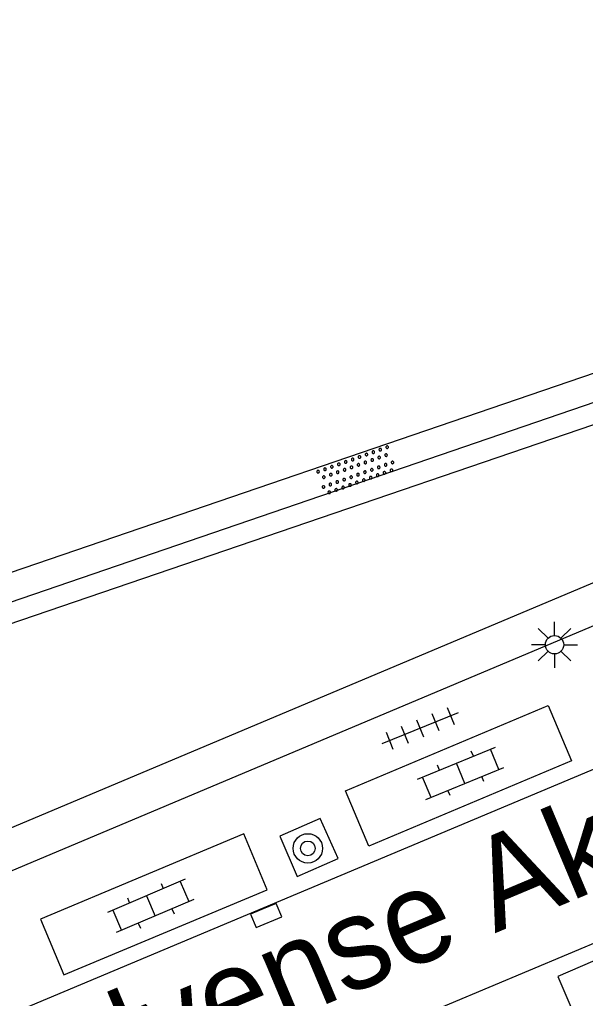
# Model space of a CAD drawing. Extents: x 132994 to 136000, y 393499 to 395512.
# Drawn here: x 134436.24 to 134451.68, y 394892.1 to 394918.78 of the extents above; entities that cross this region are included whole.
import ezdxf

# ---------------------------------------------------------------- set-up
doc = ezdxf.new("R2010")
doc.units = 0
for name, color, linetype in [('gg-anno-openbare ruimte label', 7, 'Continuous'), ('gg-bbg-onder overbouw', 7, 'Continuous'), ('gg-bbg-pand overbouw', 7, 'Continuous'), ('gg-knt-verharding', 7, 'Continuous'), ('gg-knt-verharding nz', 7, 'Continuous'), ('gt-symb-boom', 7, 'Continuous'), ('gt-symb-klinker verharding', 7, 'Continuous'), ('gt-symb-kolk', 7, 'Continuous'), ('gt-symb-lichtmast', 7, 'Continuous'), ('gt-symb-overige verharding', 7, 'Continuous'), ('gt-symb-tegel verharding', 7, 'Continuous')]:
    doc.layers.add(name, color=color, linetype=linetype)

# ---------------------------------------------------------------- blocks, each defined once
blk = doc.blocks.new('gt0-OVH')
at = {"layer": 'gt-symb-overige verharding'}
for points in [[(-0.972, 0.298), (-0.967, 0.308), (-0.965, 0.319), (-0.966, 0.33), (-0.971, 0.34), (-0.978, 0.348), (-0.988, 0.353), (-0.999, 0.355), (-1.01, 0.354), (-1.02, 0.349), (-1.028, 0.342), (-1.033, 0.332), (-1.035, 0.321), (-1.034, 0.31), (-1.029, 0.3), (-1.022, 0.292), (-1.012, 0.287), (-1.001, 0.285), (-0.99, 0.286), (-0.98, 0.291)], [(-0.772, 0.298), (-0.767, 0.308), (-0.765, 0.319), (-0.766, 0.33), (-0.771, 0.34), (-0.778, 0.348), (-0.788, 0.353), (-0.799, 0.355), (-0.81, 0.354), (-0.82, 0.349), (-0.828, 0.342), (-0.833, 0.332), (-0.835, 0.321), (-0.834, 0.31), (-0.829, 0.3), (-0.822, 0.292), (-0.812, 0.287), (-0.801, 0.285), (-0.79, 0.286), (-0.78, 0.291)], [(-0.572, 0.298), (-0.567, 0.308), (-0.565, 0.319), (-0.566, 0.33), (-0.571, 0.34), (-0.578, 0.348), (-0.588, 0.353), (-0.599, 0.355), (-0.61, 0.354), (-0.62, 0.349), (-0.628, 0.342), (-0.633, 0.332), (-0.635, 0.321), (-0.634, 0.31), (-0.629, 0.3), (-0.622, 0.292), (-0.612, 0.287), (-0.601, 0.285), (-0.59, 0.286), (-0.58, 0.291)], [(-0.372, 0.298), (-0.367, 0.308), (-0.365, 0.319), (-0.366, 0.33), (-0.371, 0.34), (-0.378, 0.348), (-0.388, 0.353), (-0.399, 0.355), (-0.41, 0.354), (-0.42, 0.349), (-0.428, 0.342), (-0.433, 0.332), (-0.435, 0.321), (-0.434, 0.31), (-0.429, 0.3), (-0.422, 0.292), (-0.412, 0.287), (-0.401, 0.285), (-0.39, 0.286), (-0.38, 0.291)], [(-0.172, 0.298), (-0.167, 0.308), (-0.165, 0.319), (-0.166, 0.33), (-0.171, 0.34), (-0.178, 0.348), (-0.188, 0.353), (-0.199, 0.355), (-0.21, 0.354), (-0.22, 0.349), (-0.228, 0.342), (-0.233, 0.332), (-0.235, 0.321), (-0.234, 0.31), (-0.229, 0.3), (-0.222, 0.292), (-0.212, 0.287), (-0.201, 0.285), (-0.19, 0.286), (-0.18, 0.291)], [(0.028, 0.298), (0.033, 0.308), (0.035, 0.319), (0.034, 0.33), (0.029, 0.34), (0.022, 0.348), (0.012, 0.353), (0.001, 0.355), (-0.01, 0.354), (-0.02, 0.349), (-0.028, 0.342), (-0.033, 0.332), (-0.035, 0.321), (-0.034, 0.31), (-0.029, 0.3), (-0.022, 0.292), (-0.012, 0.287), (-0.001, 0.285), (0.01, 0.286), (0.02, 0.291)], [(0.228, 0.298), (0.233, 0.308), (0.235, 0.319), (0.234, 0.33), (0.229, 0.34), (0.222, 0.348), (0.212, 0.353), (0.201, 0.355), (0.19, 0.354), (0.18, 0.349), (0.172, 0.342), (0.167, 0.332), (0.165, 0.321), (0.166, 0.31), (0.171, 0.3), (0.178, 0.292), (0.188, 0.287), (0.199, 0.285), (0.21, 0.286), (0.22, 0.291)], [(0.428, 0.298), (0.433, 0.308), (0.435, 0.319), (0.434, 0.33), (0.429, 0.34), (0.422, 0.348), (0.412, 0.353), (0.401, 0.355), (0.39, 0.354), (0.38, 0.349), (0.372, 0.342), (0.367, 0.332), (0.365, 0.321), (0.366, 0.31), (0.371, 0.3), (0.378, 0.292), (0.388, 0.287), (0.399, 0.285), (0.41, 0.286), (0.42, 0.291)], [(0.628, 0.298), (0.633, 0.308), (0.635, 0.319), (0.634, 0.33), (0.629, 0.34), (0.622, 0.348), (0.612, 0.353), (0.601, 0.355), (0.59, 0.354), (0.58, 0.349), (0.572, 0.342), (0.567, 0.332), (0.565, 0.321), (0.566, 0.31), (0.571, 0.3), (0.578, 0.292), (0.588, 0.287), (0.599, 0.285), (0.61, 0.286), (0.62, 0.291)], [(0.828, 0.298), (0.833, 0.308), (0.835, 0.319), (0.834, 0.33), (0.829, 0.34), (0.822, 0.348), (0.812, 0.353), (0.801, 0.355), (0.79, 0.354), (0.78, 0.349), (0.772, 0.342), (0.767, 0.332), (0.765, 0.321), (0.766, 0.31), (0.771, 0.3), (0.778, 0.292), (0.788, 0.287), (0.799, 0.285), (0.81, 0.286), (0.82, 0.291)], [(1.028, 0.298), (1.033, 0.308), (1.035, 0.319), (1.034, 0.33), (1.029, 0.34), (1.022, 0.348), (1.012, 0.353), (1.001, 0.355), (0.99, 0.354), (0.98, 0.349), (0.972, 0.342), (0.967, 0.332), (0.965, 0.321), (0.966, 0.31), (0.971, 0.3), (0.978, 0.292), (0.988, 0.287), (0.999, 0.285), (1.01, 0.286), (1.02, 0.291)], [(-0.872, 0.106), (-0.867, 0.116), (-0.865, 0.126), (-0.866, 0.137), (-0.871, 0.147), (-0.878, 0.156), (-0.888, 0.161), (-0.899, 0.163), (-0.91, 0.162), (-0.92, 0.157), (-0.928, 0.15), (-0.933, 0.14), (-0.935, 0.129), (-0.934, 0.118), (-0.929, 0.108), (-0.922, 0.1), (-0.912, 0.095), (-0.901, 0.092), (-0.89, 0.094), (-0.88, 0.098)], [(-0.672, 0.106), (-0.667, 0.116), (-0.665, 0.126), (-0.666, 0.137), (-0.671, 0.147), (-0.678, 0.156), (-0.688, 0.161), (-0.699, 0.163), (-0.71, 0.162), (-0.72, 0.157), (-0.728, 0.15), (-0.733, 0.14), (-0.735, 0.129), (-0.734, 0.118), (-0.729, 0.108), (-0.722, 0.1), (-0.712, 0.095), (-0.701, 0.092), (-0.69, 0.094), (-0.68, 0.098)], [(-0.472, 0.106), (-0.467, 0.116), (-0.465, 0.126), (-0.466, 0.137), (-0.471, 0.147), (-0.478, 0.156), (-0.488, 0.161), (-0.499, 0.163), (-0.51, 0.162), (-0.52, 0.157), (-0.528, 0.15), (-0.533, 0.14), (-0.535, 0.129), (-0.534, 0.118), (-0.529, 0.108), (-0.522, 0.1), (-0.512, 0.095), (-0.501, 0.092), (-0.49, 0.094), (-0.48, 0.098)], [(-0.272, 0.106), (-0.267, 0.116), (-0.265, 0.126), (-0.266, 0.137), (-0.271, 0.147), (-0.278, 0.156), (-0.288, 0.161), (-0.299, 0.163), (-0.31, 0.162), (-0.32, 0.157), (-0.328, 0.15), (-0.333, 0.14), (-0.335, 0.129), (-0.334, 0.118), (-0.329, 0.108), (-0.322, 0.1), (-0.312, 0.095), (-0.301, 0.092), (-0.29, 0.094), (-0.28, 0.098)], [(-0.072, 0.106), (-0.067, 0.116), (-0.065, 0.126), (-0.066, 0.137), (-0.071, 0.147), (-0.078, 0.156), (-0.088, 0.161), (-0.099, 0.163), (-0.11, 0.162), (-0.12, 0.157), (-0.128, 0.15), (-0.133, 0.14), (-0.135, 0.129), (-0.134, 0.118), (-0.129, 0.108), (-0.122, 0.1), (-0.112, 0.095), (-0.101, 0.092), (-0.09, 0.094), (-0.08, 0.098)], [(0.128, 0.106), (0.133, 0.116), (0.135, 0.126), (0.134, 0.137), (0.129, 0.147), (0.122, 0.156), (0.112, 0.161), (0.101, 0.163), (0.09, 0.162), (0.08, 0.157), (0.072, 0.15), (0.067, 0.14), (0.065, 0.129), (0.066, 0.118), (0.071, 0.108), (0.078, 0.1), (0.088, 0.095), (0.099, 0.092), (0.11, 0.094), (0.12, 0.098)], [(0.328, 0.106), (0.333, 0.116), (0.335, 0.126), (0.334, 0.137), (0.329, 0.147), (0.322, 0.156), (0.312, 0.161), (0.301, 0.163), (0.29, 0.162), (0.28, 0.157), (0.272, 0.15), (0.267, 0.14), (0.265, 0.129), (0.266, 0.118), (0.271, 0.108), (0.278, 0.1), (0.288, 0.095), (0.299, 0.092), (0.31, 0.094), (0.32, 0.098)], [(0.528, 0.106), (0.533, 0.116), (0.535, 0.126), (0.534, 0.137), (0.529, 0.147), (0.522, 0.156), (0.512, 0.161), (0.501, 0.163), (0.49, 0.162), (0.48, 0.157), (0.472, 0.15), (0.467, 0.14), (0.465, 0.129), (0.466, 0.118), (0.471, 0.108), (0.478, 0.1), (0.488, 0.095), (0.499, 0.092), (0.51, 0.094), (0.52, 0.098)], [(0.728, 0.106), (0.733, 0.116), (0.735, 0.126), (0.734, 0.137), (0.729, 0.147), (0.722, 0.156), (0.712, 0.161), (0.701, 0.163), (0.69, 0.162), (0.68, 0.157), (0.672, 0.15), (0.667, 0.14), (0.665, 0.129), (0.666, 0.118), (0.671, 0.108), (0.678, 0.1), (0.688, 0.095), (0.699, 0.092), (0.71, 0.094), (0.72, 0.098)], [(0.928, 0.106), (0.933, 0.116), (0.935, 0.126), (0.934, 0.137), (0.929, 0.147), (0.922, 0.156), (0.912, 0.161), (0.901, 0.163), (0.89, 0.162), (0.88, 0.157), (0.872, 0.15), (0.867, 0.14), (0.865, 0.129), (0.866, 0.118), (0.871, 0.108), (0.878, 0.1), (0.888, 0.095), (0.899, 0.092), (0.91, 0.094), (0.92, 0.098)], [(-0.972, -0.142), (-0.967, -0.132), (-0.965, -0.121), (-0.966, -0.11), (-0.971, -0.1), (-0.978, -0.092), (-0.988, -0.087), (-0.999, -0.085), (-1.01, -0.086), (-1.02, -0.091), (-1.028, -0.098), (-1.033, -0.108), (-1.035, -0.119), (-1.034, -0.13), (-1.029, -0.14), (-1.022, -0.148), (-1.012, -0.153), (-1.001, -0.155), (-0.99, -0.154), (-0.98, -0.149)], [(-0.772, -0.142), (-0.767, -0.132), (-0.765, -0.121), (-0.766, -0.11), (-0.771, -0.1), (-0.778, -0.092), (-0.788, -0.087), (-0.799, -0.085), (-0.81, -0.086), (-0.82, -0.091), (-0.828, -0.098), (-0.833, -0.108), (-0.835, -0.119), (-0.834, -0.13), (-0.829, -0.14), (-0.822, -0.148), (-0.812, -0.153), (-0.801, -0.155), (-0.79, -0.154), (-0.78, -0.149)], [(-0.572, -0.142), (-0.567, -0.132), (-0.565, -0.121), (-0.566, -0.11), (-0.571, -0.1), (-0.578, -0.092), (-0.588, -0.087), (-0.599, -0.085), (-0.61, -0.086), (-0.62, -0.091), (-0.628, -0.098), (-0.633, -0.108), (-0.635, -0.119), (-0.634, -0.13), (-0.629, -0.14), (-0.622, -0.148), (-0.612, -0.153), (-0.601, -0.155), (-0.59, -0.154), (-0.58, -0.149)], [(-0.372, -0.142), (-0.367, -0.132), (-0.365, -0.121), (-0.366, -0.11), (-0.371, -0.1), (-0.378, -0.092), (-0.388, -0.087), (-0.399, -0.085), (-0.41, -0.086), (-0.42, -0.091), (-0.428, -0.098), (-0.433, -0.108), (-0.435, -0.119), (-0.434, -0.13), (-0.429, -0.14), (-0.422, -0.148), (-0.412, -0.153), (-0.401, -0.155), (-0.39, -0.154), (-0.38, -0.149)], [(-0.172, -0.142), (-0.167, -0.132), (-0.165, -0.121), (-0.166, -0.11), (-0.171, -0.1), (-0.178, -0.092), (-0.188, -0.087), (-0.199, -0.085), (-0.21, -0.086), (-0.22, -0.091), (-0.228, -0.098), (-0.233, -0.108), (-0.235, -0.119), (-0.234, -0.13), (-0.229, -0.14), (-0.222, -0.148), (-0.212, -0.153), (-0.201, -0.155), (-0.19, -0.154), (-0.18, -0.149)], [(0.028, -0.142), (0.033, -0.132), (0.035, -0.121), (0.034, -0.11), (0.029, -0.1), (0.022, -0.092), (0.012, -0.087), (0.001, -0.085), (-0.01, -0.086), (-0.02, -0.091), (-0.028, -0.098), (-0.033, -0.108), (-0.035, -0.119), (-0.034, -0.13), (-0.029, -0.14), (-0.022, -0.148), (-0.012, -0.153), (-0.001, -0.155), (0.01, -0.154), (0.02, -0.149)], [(0.228, -0.142), (0.233, -0.132), (0.235, -0.121), (0.234, -0.11), (0.229, -0.1), (0.222, -0.092), (0.212, -0.087), (0.201, -0.085), (0.19, -0.086), (0.18, -0.091), (0.172, -0.098), (0.167, -0.108), (0.165, -0.119), (0.166, -0.13), (0.171, -0.14), (0.178, -0.148), (0.188, -0.153), (0.199, -0.155), (0.21, -0.154), (0.22, -0.149)], [(0.428, -0.142), (0.433, -0.132), (0.435, -0.121), (0.434, -0.11), (0.429, -0.1), (0.422, -0.092), (0.412, -0.087), (0.401, -0.085), (0.39, -0.086), (0.38, -0.091), (0.372, -0.098), (0.367, -0.108), (0.365, -0.119), (0.366, -0.13), (0.371, -0.14), (0.378, -0.148), (0.388, -0.153), (0.399, -0.155), (0.41, -0.154), (0.42, -0.149)], [(0.628, -0.142), (0.633, -0.132), (0.635, -0.121), (0.634, -0.11), (0.629, -0.1), (0.622, -0.092), (0.612, -0.087), (0.601, -0.085), (0.59, -0.086), (0.58, -0.091), (0.572, -0.098), (0.567, -0.108), (0.565, -0.119), (0.566, -0.13), (0.571, -0.14), (0.578, -0.148), (0.588, -0.153), (0.599, -0.155), (0.61, -0.154), (0.62, -0.149)], [(0.828, -0.142), (0.833, -0.132), (0.835, -0.121), (0.834, -0.11), (0.829, -0.1), (0.822, -0.092), (0.812, -0.087), (0.801, -0.085), (0.79, -0.086), (0.78, -0.091), (0.772, -0.098), (0.767, -0.108), (0.765, -0.119), (0.766, -0.13), (0.771, -0.14), (0.778, -0.148), (0.788, -0.153), (0.799, -0.155), (0.81, -0.154), (0.82, -0.149)], [(1.028, -0.142), (1.033, -0.132), (1.035, -0.121), (1.034, -0.11), (1.029, -0.1), (1.022, -0.092), (1.012, -0.087), (1.001, -0.085), (0.99, -0.086), (0.98, -0.091), (0.972, -0.098), (0.967, -0.108), (0.965, -0.119), (0.966, -0.13), (0.971, -0.14), (0.978, -0.148), (0.988, -0.153), (0.999, -0.155), (1.01, -0.154), (1.02, -0.149)], [(-0.872, -0.334), (-0.867, -0.324), (-0.865, -0.314), (-0.866, -0.303), (-0.871, -0.293), (-0.878, -0.284), (-0.888, -0.279), (-0.899, -0.277), (-0.91, -0.278), (-0.92, -0.283), (-0.928, -0.29), (-0.933, -0.3), (-0.935, -0.311), (-0.934, -0.322), (-0.929, -0.332), (-0.922, -0.34), (-0.912, -0.345), (-0.901, -0.348), (-0.89, -0.346), (-0.88, -0.342)], [(-0.672, -0.334), (-0.667, -0.324), (-0.665, -0.314), (-0.666, -0.303), (-0.671, -0.293), (-0.678, -0.284), (-0.688, -0.279), (-0.699, -0.277), (-0.71, -0.278), (-0.72, -0.283), (-0.728, -0.29), (-0.733, -0.3), (-0.735, -0.311), (-0.734, -0.322), (-0.729, -0.332), (-0.722, -0.34), (-0.712, -0.345), (-0.701, -0.348), (-0.69, -0.346), (-0.68, -0.342)], [(-0.472, -0.334), (-0.467, -0.324), (-0.465, -0.314), (-0.466, -0.303), (-0.471, -0.293), (-0.478, -0.284), (-0.488, -0.279), (-0.499, -0.277), (-0.51, -0.278), (-0.52, -0.283), (-0.528, -0.29), (-0.533, -0.3), (-0.535, -0.311), (-0.534, -0.322), (-0.529, -0.332), (-0.522, -0.34), (-0.512, -0.345), (-0.501, -0.348), (-0.49, -0.346), (-0.48, -0.342)], [(-0.272, -0.334), (-0.267, -0.324), (-0.265, -0.314), (-0.266, -0.303), (-0.271, -0.293), (-0.278, -0.284), (-0.288, -0.279), (-0.299, -0.277), (-0.31, -0.278), (-0.32, -0.283), (-0.328, -0.29), (-0.333, -0.3), (-0.335, -0.311), (-0.334, -0.322), (-0.329, -0.332), (-0.322, -0.34), (-0.312, -0.345), (-0.301, -0.348), (-0.29, -0.346), (-0.28, -0.342)], [(-0.072, -0.334), (-0.067, -0.324), (-0.065, -0.314), (-0.066, -0.303), (-0.071, -0.293), (-0.078, -0.284), (-0.088, -0.279), (-0.099, -0.277), (-0.11, -0.278), (-0.12, -0.283), (-0.128, -0.29), (-0.133, -0.3), (-0.135, -0.311), (-0.134, -0.322), (-0.129, -0.332), (-0.122, -0.34), (-0.112, -0.345), (-0.101, -0.348), (-0.09, -0.346), (-0.08, -0.342)], [(0.128, -0.334), (0.133, -0.324), (0.135, -0.314), (0.134, -0.303), (0.129, -0.293), (0.122, -0.284), (0.112, -0.279), (0.101, -0.277), (0.09, -0.278), (0.08, -0.283), (0.072, -0.29), (0.067, -0.3), (0.065, -0.311), (0.066, -0.322), (0.071, -0.332), (0.078, -0.34), (0.088, -0.345), (0.099, -0.348), (0.11, -0.346), (0.12, -0.342)], [(0.328, -0.334), (0.333, -0.324), (0.335, -0.314), (0.334, -0.303), (0.329, -0.293), (0.322, -0.284), (0.312, -0.279), (0.301, -0.277), (0.29, -0.278), (0.28, -0.283), (0.272, -0.29), (0.267, -0.3), (0.265, -0.311), (0.266, -0.322), (0.271, -0.332), (0.278, -0.34), (0.288, -0.345), (0.299, -0.348), (0.31, -0.346), (0.32, -0.342)], [(0.528, -0.334), (0.533, -0.324), (0.535, -0.314), (0.534, -0.303), (0.529, -0.293), (0.522, -0.284), (0.512, -0.279), (0.501, -0.277), (0.49, -0.278), (0.48, -0.283), (0.472, -0.29), (0.467, -0.3), (0.465, -0.311), (0.466, -0.322), (0.471, -0.332), (0.478, -0.34), (0.488, -0.345), (0.499, -0.348), (0.51, -0.346), (0.52, -0.342)], [(0.728, -0.334), (0.733, -0.324), (0.735, -0.314), (0.734, -0.303), (0.729, -0.293), (0.722, -0.284), (0.712, -0.279), (0.701, -0.277), (0.69, -0.278), (0.68, -0.283), (0.672, -0.29), (0.667, -0.3), (0.665, -0.311), (0.666, -0.322), (0.671, -0.332), (0.678, -0.34), (0.688, -0.345), (0.699, -0.348), (0.71, -0.346), (0.72, -0.342)], [(0.928, -0.334), (0.933, -0.324), (0.935, -0.314), (0.934, -0.303), (0.929, -0.293), (0.922, -0.284), (0.912, -0.279), (0.901, -0.277), (0.89, -0.278), (0.88, -0.283), (0.872, -0.29), (0.867, -0.3), (0.865, -0.311), (0.866, -0.322), (0.871, -0.332), (0.878, -0.34), (0.888, -0.345), (0.899, -0.348), (0.91, -0.346), (0.92, -0.342)]]:
    blk.add_lwpolyline(points, close=True, dxfattribs=at)
blk = doc.blocks.new('gt0-TEG1')
at = {"layer": 'gt-symb-tegel verharding'}
for p, q in [((-1.125, 0), (1.125, 0)), ((-0.9, -0.25), (-0.9, 0.25)), ((-0.45, -0.25), (-0.45, 0.25)), ((0, -0.25), (0, 0.25)), ((0.45, -0.25), (0.45, 0.25)), ((0.9, -0.25), (0.9, 0.25))]:
    blk.add_line(p, q, dxfattribs=at)
blk = doc.blocks.new('gt0-KL1')
at = {"layer": 'gt-symb-klinker verharding'}
for p, q in [((-1.15, 0.3), (1.15, 0.3)), ((-1, -0.3), (-1, 0.3)), ((-0.5, 0.3), (-0.5, 0.45)), ((0, -0.3), (0, 0.3)), ((0.5, 0.3), (0.5, 0.45)), ((1, -0.3), (1, 0.3)), ((-1.15, -0.3), (1.15, -0.3)), ((-0.5, -0.45), (-0.5, -0.3)), ((0.5, -0.45), (0.5, -0.3))]:
    blk.add_line(p, q, dxfattribs=at)
blk = doc.blocks.new('gt0-LMAST')
at = {"layer": 'gt-symb-lichtmast'}
for p, q in [((-0.005, 0.246), (-0.005, 0.621)), ((-0.182, 0.173), (-0.447, 0.438)), ((0.172, 0.173), (0.437, 0.438)), ((-0.255, -0.004), (-0.63, -0.004)), ((-0.182, -0.181), (-0.447, -0.446)), ((-0.005, -0.254), (-0.005, -0.629)), ((0.437, -0.446), (0.172, -0.181)), ((0.245, -0.004), (0.62, -0.004))]:
    blk.add_line(p, q, dxfattribs=at)
blk.add_circle((-0.005, -0.004), 0.25, dxfattribs=at)
blk = doc.blocks.new('gt0-KOLK')
at = {"layer": 'gt-symb-kolk'}
blk.add_lwpolyline([(0, 0), (0.375, 0), (0.375, 0.4), (-0.375, 0.4), (-0.375, 0), (0, 0)], dxfattribs=at)
blk = doc.blocks.new('gt0-BOOM')
at = {"layer": 'gt-symb-boom'}
for radius in [0.4, 0.2]:
    blk.add_circle((0, 0), radius, dxfattribs=at)

msp = doc.modelspace()

# ---------------------------------------------------------------- linework, layer by layer
at = {"layer": 'gg-bbg-onder overbouw'}
msp.add_line((134456.675, 394910.772), (134364.909, 394879.399), dxfattribs=at)
at = {"layer": 'gg-bbg-pand overbouw'}
msp.add_lwpolyline([(134368.437, 394879.768), (134368.595, 394879.323), (134457.101, 394909.52)], dxfattribs=at)
at = {"layer": 'gg-knt-verharding'}
for p, q in [((134371.366, 394864.533), (134475.931, 394908.443)), ((134477.607, 394904.381), (134388.343, 394866.943))]:
    msp.add_line(p, q, dxfattribs=at)
for points in [[(134584.853, 394958.313), (134452.012, 394902.3), (134416.867, 394887.518), (134364.509, 394865.585)], [(134458.261, 394906.106), (134416.72, 394888.633), (134369.478, 394868.905)], [(134445.767, 394896.247), (134445.132, 394897.756), (134450.662, 394900.081), (134451.296, 394898.571), (134445.767, 394896.247)], [(134443.345, 394896.519), (134443.818, 394895.425), (134444.935, 394895.912), (134444.446, 394897), (134443.345, 394896.519)], [(134437.45, 394892.738), (134442.998, 394895.06), (134442.361, 394896.584), (134436.812, 394894.261), (134437.45, 394892.738)], [(134457.129, 394893.517), (134456.451, 394895.084), (134450.924, 394892.693), (134451.603, 394891.125), (134457.129, 394893.517)]]:
    msp.add_lwpolyline(points, dxfattribs=at)
at = {"layer": 'gg-knt-verharding nz'}
msp.add_line((134368.437, 394879.768), (134456.914, 394910.069), dxfattribs=at)

# ---------------------------------------------------------------- block references
at = {"layer": 'gt-symb-boom'}
msp.add_blockref('gt0-BOOM', (134444.105, 394896.189), dxfattribs=at)
at = {"layer": 'gt-symb-klinker verharding'}
for p, rotation in [((134448.275, 394898.235), 22.46117570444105), ((134439.819, 394894.62), -156.84657167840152)]:
    msp.add_blockref('gt0-KL1', p, dxfattribs=dict(at, rotation=rotation))
at = {"layer": 'gt-symb-kolk', "rotation": -157.2831282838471}
msp.add_blockref('gt0-KOLK', (134442.891, 394894.542), dxfattribs=at)
at = {"layer": 'gt-symb-lichtmast'}
msp.add_blockref('gt0-LMAST', (134450.84, 394901.743), dxfattribs=at)
at = {"layer": 'gt-symb-overige verharding', "rotation": 19.503573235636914}
msp.add_blockref('gt0-OVH', (134445.434, 394906.489), dxfattribs=at)
at = {"layer": 'gt-symb-tegel verharding', "rotation": -157.9220583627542}
msp.add_blockref('gt0-TEG1', (134447.167, 394899.461), dxfattribs=at)

# ---------------------------------------------------------------- texts
at = {"layer": 'gg-anno-openbare ruimte label'}
msp.add_text('Ezelvense Akkers', height=2.5, rotation=22.8, dxfattribs=at).set_placement((134434.134, 394887.535))

doc.saveas('drawing.dxf')
